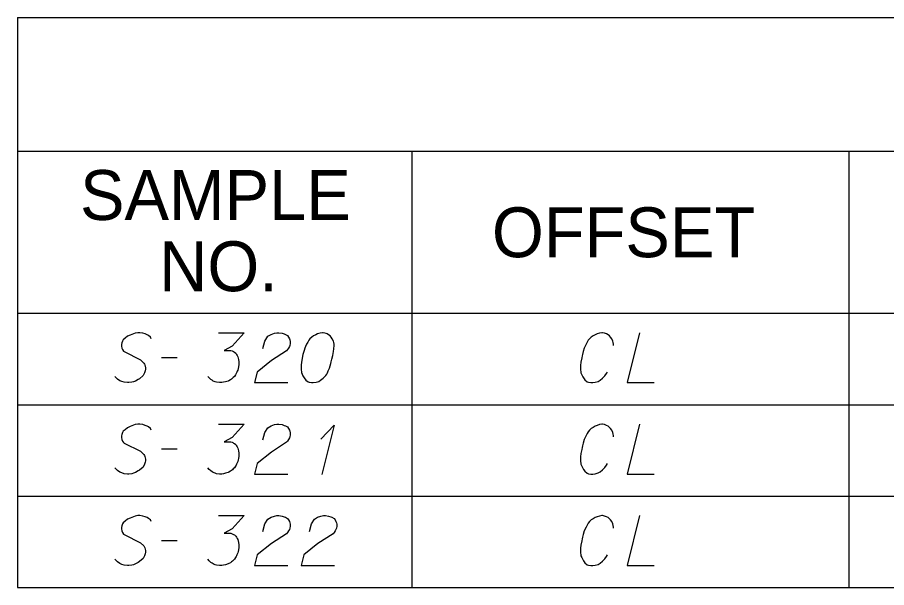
# Model space of a CAD drawing. Extents: x 2074207 to 2076812, y 516372 to 523312.
# Drawn here: x 2076260.6 to 2076344.2, y 520977.8 to 521032.7 of the extents above; entities that cross this region are included whole.
import ezdxf

# ---------------------------------------------------------------- set-up
doc = ezdxf.new("R2010")
doc.units = 0
for name, color, linetype in [('Prop DirtTable_ Soil Test Results - Outline (Major)', 7, 'Continuous'), ('Prop DirtTable_ Soil Test Results - Outline (Minor)', 7, 'Continuous'), ('Prop DirtTable_ Soil Test Results - Tx (Header - Small)', 7, 'Continuous'), ('Prop DirtTable_ Soil Test Results - Tx (Sample Data)', 7, 'Continuous')]:
    doc.layers.add(name, color=color, linetype=linetype)

msp = doc.modelspace()

# ---------------------------------------------------------------- linework, layer by layer
at = {"layer": 'Prop DirtTable_ Soil Test Results - Outline (Major)'}
for p, q in [((2076260.609, 521032.687), (2076260.609, 521004.202)), ((2076260.609, 521032.687), (2076811.903, 521032.687)), ((2076260.609, 521004.202), (2076260.609, 520995.402)), ((2076260.609, 521004.202), (2076811.903, 521004.202)), ((2076260.609, 521004.202), (2076811.903, 521004.202)), ((2076260.609, 520995.402), (2076260.609, 520986.602)), ((2076260.609, 520986.602), (2076260.609, 520977.802)), ((2076260.609, 520977.802), (2076811.903, 520977.802))]:
    msp.add_line(p, q, dxfattribs=at)
at = {"layer": 'Prop DirtTable_ Soil Test Results - Outline (Minor)'}
for p, q in [((2076260.609, 521019.802), (2076811.903, 521019.802)), ((2076298.545, 521019.802), (2076298.545, 520995.402)), ((2076340.594, 521019.802), (2076340.594, 520995.402)), ((2076260.609, 520995.402), (2076811.903, 520995.402)), ((2076260.609, 520995.402), (2076811.903, 520995.402)), ((2076298.546, 520995.402), (2076298.546, 520986.602)), ((2076340.594, 520995.402), (2076340.594, 520986.602)), ((2076260.609, 520986.602), (2076811.903, 520986.602)), ((2076260.609, 520986.602), (2076811.903, 520986.602)), ((2076298.546, 520986.602), (2076298.546, 520977.802)), ((2076340.594, 520986.602), (2076340.594, 520977.802)), ((2076260.609, 520977.802), (2076811.903, 520977.802))]:
    msp.add_line(p, q, dxfattribs=at)
at = {"layer": 'Prop DirtTable_ Soil Test Results - Tx (Sample Data)'}
for points in [[(2076273.474, 521001.763), (2076273.403, 521001.914), (2076273.227, 521002.065), (2076273.086, 521002.141), (2076272.91, 521002.217), (2076272.663, 521002.292), (2076272.38, 521002.33), (2076272.204, 521002.33), (2076271.922, 521002.292), (2076271.463, 521002.103), (2076271.216, 521001.99), (2076270.969, 521001.801), (2076270.793, 521001.65), (2076270.723, 521001.536), (2076270.652, 521001.347), (2076270.617, 521001.196), (2076270.617, 521001.045), (2076270.652, 521000.856), (2076270.723, 521000.705), (2076270.828, 521000.554), (2076270.864, 521000.516), (2076272.451, 520999.722), (2076272.769, 520999.42), (2076272.839, 520999.306), (2076272.874, 520999.231), (2076272.945, 520998.966), (2076272.945, 520998.815), (2076272.91, 520998.664), (2076272.839, 520998.475), (2076272.698, 520998.21), (2076272.345, 520997.908), (2076272.239, 520997.832), (2076271.957, 520997.681), (2076271.781, 520997.606), (2076271.604, 520997.568), (2076271.322, 520997.53), (2076271.216, 520997.53), (2076270.864, 520997.568), (2076270.652, 520997.643), (2076270.476, 520997.719), (2076270.229, 520997.87), (2076269.982, 520998.135)], [(2076279.965, 521002.33), (2076282.434, 521002.33), (2076281.27, 521001.045), (2076280.494, 521000.629), (2076281.129, 521000.629), (2076281.27, 521000.591), (2076281.34, 521000.554), (2076281.411, 521000.516), (2076281.482, 521000.478), (2076281.623, 521000.365), (2076281.693, 521000.251), (2076281.764, 521000.138), (2076281.799, 521000.025), (2076281.87, 520999.76), (2076281.905, 520999.533), (2076281.905, 520999.42), (2076281.905, 520999.269), (2076281.87, 520999.042), (2076281.834, 520998.891), (2076281.799, 520998.739), (2076281.764, 520998.626), (2076281.729, 520998.55), (2076281.693, 520998.475), (2076281.658, 520998.399), (2076281.587, 520998.286), (2076281.482, 520998.135), (2076281.376, 520998.021), (2076281.305, 520997.946), (2076281.199, 520997.87), (2076281.094, 520997.795), (2076280.952, 520997.719), (2076280.882, 520997.681), (2076280.635, 520997.606), (2076280.423, 520997.568), (2076280.282, 520997.53), (2076280.035, 520997.53), (2076279.753, 520997.568), (2076279.647, 520997.606), (2076279.541, 520997.643), (2076279.436, 520997.681), (2076279.33, 520997.757), (2076279.224, 520997.832), (2076279.048, 520997.984), (2076278.942, 520998.135)], [(2076284.233, 521000.818), (2076284.409, 521001.536), (2076284.692, 521001.99), (2076285.009, 521002.179), (2076285.327, 521002.292), (2076285.574, 521002.33), (2076285.75, 521002.33), (2076286.067, 521002.292), (2076286.279, 521002.217), (2076286.385, 521002.179), (2076286.597, 521002.065), (2076286.702, 521001.914), (2076286.773, 521001.763), (2076286.808, 521001.65), (2076286.843, 521001.499), (2076286.843, 521001.31), (2076286.808, 521001.121), (2076286.773, 521001.007), (2076286.702, 521000.856), (2076286.597, 521000.705), (2076286.491, 521000.591), (2076285.044, 520999.647), (2076283.669, 520998.55), (2076283.422, 520997.53), (2076286.632, 520997.53)], [(2076290.018, 521002.33), (2076289.948, 521002.33), (2076289.736, 521002.292), (2076289.595, 521002.254), (2076289.489, 521002.217), (2076289.313, 521002.141), (2076289.101, 521002.028), (2076288.925, 521001.914), (2076288.748, 521001.763), (2076288.643, 521001.612), (2076288.537, 521001.423), (2076288.431, 521001.234), (2076288.325, 521001.007), (2076288.255, 521000.856), (2076288.184, 521000.629), (2076288.078, 521000.251), (2076287.972, 520999.684), (2076287.902, 520999.231), (2076287.902, 520998.815), (2076287.937, 520998.513), (2076288.078, 520998.173), (2076288.184, 520997.984), (2076288.36, 520997.757), (2076288.572, 520997.606), (2076288.678, 520997.568), (2076288.889, 520997.53), (2076289.066, 520997.53), (2076289.348, 520997.568), (2076289.595, 520997.643), (2076289.771, 520997.757), (2076290.018, 520997.946), (2076290.124, 520998.059), (2076290.265, 520998.21), (2076290.371, 520998.362), (2076290.442, 520998.475), (2076290.512, 520998.664), (2076290.547, 520998.739), (2076290.618, 520998.928), (2076290.689, 520999.155), (2076290.759, 520999.382), (2076290.794, 520999.533), (2076290.83, 520999.647), (2076290.865, 520999.798), (2076290.935, 521000.138), (2076290.971, 521000.327), (2076291.006, 521000.516), (2076291.041, 521000.78), (2076291.077, 521001.121), (2076291.077, 521001.234), (2076291.041, 521001.385), (2076291.006, 521001.536), (2076290.9, 521001.763), (2076290.794, 521001.914), (2076290.689, 521002.028), (2076290.547, 521002.141), (2076290.406, 521002.217), (2076290.3, 521002.254), (2076290.195, 521002.292), (2076290.018, 521002.33)], [(2076317.957, 521001.121), (2076317.957, 521001.234), (2076317.921, 521001.385), (2076317.886, 521001.536), (2076317.815, 521001.687), (2076317.78, 521001.763), (2076317.674, 521001.914), (2076317.569, 521002.028), (2076317.427, 521002.141), (2076317.286, 521002.217), (2076317.075, 521002.292), (2076316.898, 521002.33), (2076316.828, 521002.33), (2076316.616, 521002.292), (2076316.369, 521002.217), (2076316.193, 521002.141), (2076315.981, 521002.028), (2076315.805, 521001.914), (2076315.628, 521001.763), (2076315.523, 521001.612), (2076315.417, 521001.423), (2076315.311, 521001.234), (2076315.135, 521000.856), (2076315.029, 521000.516), (2076314.958, 521000.251), (2076314.923, 521000.1), (2076314.888, 520999.911), (2076314.817, 520999.495), (2076314.782, 520999.193), (2076314.782, 520998.853), (2076314.817, 520998.475), (2076314.888, 520998.286), (2076314.993, 520998.097), (2076315.064, 520997.984), (2076315.205, 520997.795), (2076315.417, 520997.606), (2076315.558, 520997.568), (2076315.769, 520997.53), (2076315.911, 520997.53), (2076315.946, 520997.53), (2076316.193, 520997.568), (2076316.475, 520997.643), (2076316.651, 520997.757), (2076316.898, 520997.946), (2076317.11, 520998.173), (2076317.286, 520998.399), (2076317.357, 520998.55)], [(2076320.461, 521002.33), (2076319.262, 520997.53), (2076321.872, 520997.53)], [(2076274.462, 520999.949), (2076275.979, 520999.949)], [(2076273.474, 520992.963), (2076273.403, 520993.114), (2076273.227, 520993.265), (2076273.086, 520993.341), (2076272.91, 520993.417), (2076272.663, 520993.492), (2076272.38, 520993.53), (2076272.204, 520993.53), (2076271.922, 520993.492), (2076271.463, 520993.303), (2076271.216, 520993.19), (2076270.969, 520993.001), (2076270.793, 520992.85), (2076270.723, 520992.736), (2076270.652, 520992.547), (2076270.617, 520992.396), (2076270.617, 520992.245), (2076270.652, 520992.056), (2076270.723, 520991.905), (2076270.828, 520991.754), (2076270.864, 520991.716), (2076272.451, 520990.922), (2076272.769, 520990.62), (2076272.839, 520990.506), (2076272.874, 520990.431), (2076272.945, 520990.166), (2076272.945, 520990.015), (2076272.91, 520989.864), (2076272.839, 520989.675), (2076272.698, 520989.41), (2076272.345, 520989.108), (2076272.239, 520989.032), (2076271.957, 520988.881), (2076271.781, 520988.806), (2076271.604, 520988.768), (2076271.322, 520988.73), (2076271.216, 520988.73), (2076270.864, 520988.768), (2076270.652, 520988.843), (2076270.476, 520988.919), (2076270.229, 520989.07), (2076269.982, 520989.335)], [(2076279.965, 520993.53), (2076282.434, 520993.53), (2076281.27, 520992.245), (2076280.494, 520991.829), (2076281.129, 520991.829), (2076281.27, 520991.791), (2076281.34, 520991.754), (2076281.411, 520991.716), (2076281.482, 520991.678), (2076281.623, 520991.565), (2076281.693, 520991.451), (2076281.764, 520991.338), (2076281.799, 520991.225), (2076281.87, 520990.96), (2076281.905, 520990.733), (2076281.905, 520990.62), (2076281.905, 520990.469), (2076281.87, 520990.242), (2076281.834, 520990.091), (2076281.799, 520989.939), (2076281.764, 520989.826), (2076281.729, 520989.75), (2076281.693, 520989.675), (2076281.658, 520989.599), (2076281.587, 520989.486), (2076281.482, 520989.335), (2076281.376, 520989.221), (2076281.305, 520989.146), (2076281.199, 520989.07), (2076281.094, 520988.995), (2076280.952, 520988.919), (2076280.882, 520988.881), (2076280.635, 520988.806), (2076280.423, 520988.768), (2076280.282, 520988.73), (2076280.035, 520988.73), (2076279.753, 520988.768), (2076279.647, 520988.806), (2076279.541, 520988.843), (2076279.436, 520988.881), (2076279.33, 520988.957), (2076279.224, 520989.032), (2076279.048, 520989.184), (2076278.942, 520989.335)], [(2076284.233, 520992.018), (2076284.409, 520992.736), (2076284.692, 520993.19), (2076285.009, 520993.379), (2076285.327, 520993.492), (2076285.574, 520993.53), (2076285.75, 520993.53), (2076286.067, 520993.492), (2076286.279, 520993.417), (2076286.385, 520993.379), (2076286.597, 520993.265), (2076286.702, 520993.114), (2076286.773, 520992.963), (2076286.808, 520992.85), (2076286.843, 520992.699), (2076286.843, 520992.51), (2076286.808, 520992.321), (2076286.773, 520992.207), (2076286.702, 520992.056), (2076286.597, 520991.905), (2076286.491, 520991.791), (2076285.044, 520990.847), (2076283.669, 520989.75), (2076283.422, 520988.73), (2076286.632, 520988.73)], [(2076289.807, 520992.094), (2076291.077, 520993.454), (2076289.877, 520988.692)], [(2076317.957, 520992.321), (2076317.957, 520992.434), (2076317.921, 520992.585), (2076317.886, 520992.736), (2076317.815, 520992.887), (2076317.78, 520992.963), (2076317.674, 520993.114), (2076317.569, 520993.228), (2076317.427, 520993.341), (2076317.286, 520993.417), (2076317.075, 520993.492), (2076316.898, 520993.53), (2076316.828, 520993.53), (2076316.616, 520993.492), (2076316.369, 520993.417), (2076316.193, 520993.341), (2076315.981, 520993.228), (2076315.805, 520993.114), (2076315.628, 520992.963), (2076315.523, 520992.812), (2076315.417, 520992.623), (2076315.311, 520992.434), (2076315.135, 520992.056), (2076315.029, 520991.716), (2076314.958, 520991.451), (2076314.923, 520991.3), (2076314.888, 520991.111), (2076314.817, 520990.695), (2076314.782, 520990.393), (2076314.782, 520990.053), (2076314.817, 520989.675), (2076314.888, 520989.486), (2076314.993, 520989.297), (2076315.064, 520989.184), (2076315.205, 520988.995), (2076315.417, 520988.806), (2076315.558, 520988.768), (2076315.769, 520988.73), (2076315.911, 520988.73), (2076315.946, 520988.73), (2076316.193, 520988.768), (2076316.475, 520988.843), (2076316.651, 520988.957), (2076316.898, 520989.146), (2076317.11, 520989.373), (2076317.286, 520989.599), (2076317.357, 520989.75)], [(2076320.461, 520993.53), (2076319.262, 520988.73), (2076321.872, 520988.73)], [(2076274.462, 520991.149), (2076275.979, 520991.149)], [(2076273.474, 520984.163), (2076273.403, 520984.314), (2076273.227, 520984.465), (2076273.086, 520984.541), (2076272.91, 520984.617), (2076272.663, 520984.692), (2076272.38, 520984.73), (2076272.204, 520984.73), (2076271.922, 520984.692), (2076271.463, 520984.503), (2076271.216, 520984.39), (2076270.969, 520984.201), (2076270.793, 520984.05), (2076270.723, 520983.936), (2076270.652, 520983.747), (2076270.617, 520983.596), (2076270.617, 520983.445), (2076270.652, 520983.256), (2076270.723, 520983.105), (2076270.828, 520982.954), (2076270.864, 520982.916), (2076272.451, 520982.122), (2076272.769, 520981.82), (2076272.839, 520981.706), (2076272.874, 520981.631), (2076272.945, 520981.366), (2076272.945, 520981.215), (2076272.91, 520981.064), (2076272.839, 520980.875), (2076272.698, 520980.61), (2076272.345, 520980.308), (2076272.239, 520980.232), (2076271.957, 520980.081), (2076271.781, 520980.006), (2076271.604, 520979.968), (2076271.322, 520979.93), (2076271.216, 520979.93), (2076270.864, 520979.968), (2076270.652, 520980.043), (2076270.476, 520980.119), (2076270.229, 520980.27), (2076269.982, 520980.535)], [(2076279.965, 520984.73), (2076282.434, 520984.73), (2076281.27, 520983.445), (2076280.494, 520983.029), (2076281.129, 520983.029), (2076281.27, 520982.991), (2076281.34, 520982.954), (2076281.411, 520982.916), (2076281.482, 520982.878), (2076281.623, 520982.765), (2076281.693, 520982.651), (2076281.764, 520982.538), (2076281.799, 520982.425), (2076281.87, 520982.16), (2076281.905, 520981.933), (2076281.905, 520981.82), (2076281.905, 520981.669), (2076281.87, 520981.442), (2076281.834, 520981.291), (2076281.799, 520981.139), (2076281.764, 520981.026), (2076281.729, 520980.95), (2076281.693, 520980.875), (2076281.658, 520980.799), (2076281.587, 520980.686), (2076281.482, 520980.535), (2076281.376, 520980.421), (2076281.305, 520980.346), (2076281.199, 520980.27), (2076281.094, 520980.195), (2076280.952, 520980.119), (2076280.882, 520980.081), (2076280.635, 520980.006), (2076280.423, 520979.968), (2076280.282, 520979.93), (2076280.035, 520979.93), (2076279.753, 520979.968), (2076279.647, 520980.006), (2076279.541, 520980.043), (2076279.436, 520980.081), (2076279.33, 520980.157), (2076279.224, 520980.232), (2076279.048, 520980.384), (2076278.942, 520980.535)], [(2076284.233, 520983.218), (2076284.409, 520983.936), (2076284.692, 520984.39), (2076285.009, 520984.579), (2076285.327, 520984.692), (2076285.574, 520984.73), (2076285.75, 520984.73), (2076286.067, 520984.692), (2076286.279, 520984.617), (2076286.385, 520984.579), (2076286.597, 520984.465), (2076286.702, 520984.314), (2076286.773, 520984.163), (2076286.808, 520984.05), (2076286.843, 520983.899), (2076286.843, 520983.71), (2076286.808, 520983.521), (2076286.773, 520983.407), (2076286.702, 520983.256), (2076286.597, 520983.105), (2076286.491, 520982.991), (2076285.044, 520982.047), (2076283.669, 520980.95), (2076283.422, 520979.93), (2076286.632, 520979.93)], [(2076288.713, 520983.218), (2076288.889, 520983.936), (2076289.172, 520984.39), (2076289.489, 520984.579), (2076289.807, 520984.692), (2076290.054, 520984.73), (2076290.23, 520984.73), (2076290.547, 520984.692), (2076290.759, 520984.617), (2076290.865, 520984.579), (2076291.077, 520984.465), (2076291.182, 520984.314), (2076291.253, 520984.163), (2076291.288, 520984.05), (2076291.323, 520983.899), (2076291.323, 520983.71), (2076291.288, 520983.521), (2076291.253, 520983.407), (2076291.182, 520983.256), (2076291.077, 520983.105), (2076290.971, 520982.991), (2076289.524, 520982.047), (2076288.149, 520980.95), (2076287.902, 520979.93), (2076291.112, 520979.93)], [(2076317.957, 520983.521), (2076317.957, 520983.634), (2076317.921, 520983.785), (2076317.886, 520983.936), (2076317.815, 520984.087), (2076317.78, 520984.163), (2076317.674, 520984.314), (2076317.569, 520984.428), (2076317.427, 520984.541), (2076317.286, 520984.617), (2076317.075, 520984.692), (2076316.898, 520984.73), (2076316.828, 520984.73), (2076316.616, 520984.692), (2076316.369, 520984.617), (2076316.193, 520984.541), (2076315.981, 520984.428), (2076315.805, 520984.314), (2076315.628, 520984.163), (2076315.523, 520984.012), (2076315.417, 520983.823), (2076315.311, 520983.634), (2076315.135, 520983.256), (2076315.029, 520982.916), (2076314.958, 520982.651), (2076314.923, 520982.5), (2076314.888, 520982.311), (2076314.817, 520981.895), (2076314.782, 520981.593), (2076314.782, 520981.253), (2076314.817, 520980.875), (2076314.888, 520980.686), (2076314.993, 520980.497), (2076315.064, 520980.384), (2076315.205, 520980.195), (2076315.417, 520980.006), (2076315.558, 520979.968), (2076315.769, 520979.93), (2076315.911, 520979.93), (2076315.946, 520979.93), (2076316.193, 520979.968), (2076316.475, 520980.043), (2076316.651, 520980.157), (2076316.898, 520980.346), (2076317.11, 520980.573), (2076317.286, 520980.799), (2076317.357, 520980.95)], [(2076320.461, 520984.73), (2076319.262, 520979.93), (2076321.872, 520979.93)], [(2076274.462, 520982.349), (2076275.979, 520982.349)]]:
    msp.add_lwpolyline(points, dxfattribs=at)

# ---------------------------------------------------------------- texts
at = {"layer": 'Prop DirtTable_ Soil Test Results - Tx (Header - Small)'}
for s, p in [('SAMPLE', (2076266.632, 521013.188)), ('OFFSET', (2076306.254, 521009.602)), ('NO.', (2076274.244, 521006.331))]:
    msp.add_text(s, height=4.8, dxfattribs=at).set_placement(p)

doc.saveas('drawing.dxf')
